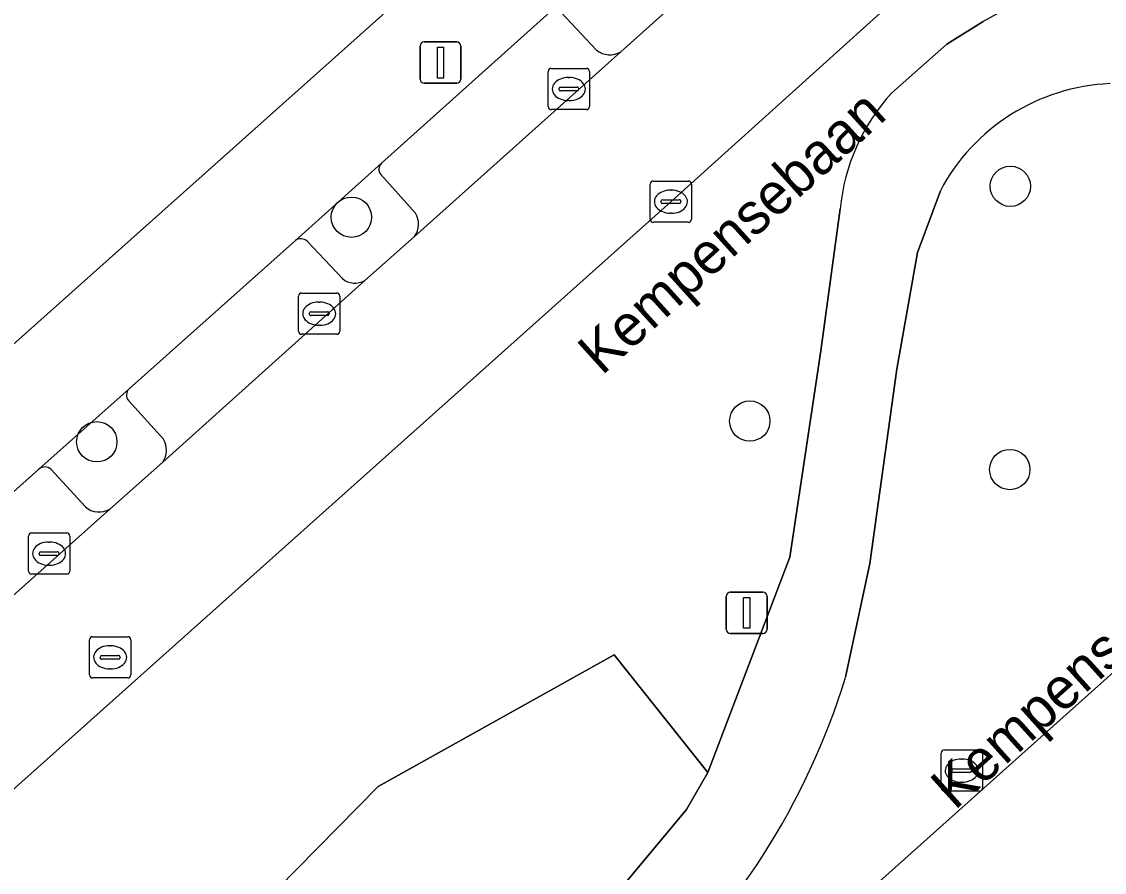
# Model space of a CAD drawing. Extents: x 162172 to 163187, y 382874 to 383685.
# Drawn here: x 162616.09 to 162642.35, y 383214.38 to 383235.01 of the extents above; entities that cross this region are included whole.
import ezdxf

# ---------------------------------------------------------------- set-up
doc = ezdxf.new("R2010")
doc.units = 0
for name, color, linetype in [('IMGEO_Berm_groen', 7, 'Continuous'), ('IMGEO_Boom', 7, 'Continuous'), ('IMGEO_Erf', 7, 'Continuous'), ('IMGEO_Groenvoorziening', 7, 'Continuous'), ('IMGEO_Kolk', 7, 'Continuous'), ('IMGEO_Lichtmast', 7, 'Continuous'), ('IMGEO_Openbare_ruimte_label', 7, 'Continuous'), ('IMGEO_Parkeervlak_open', 7, 'Continuous'), ('IMGEO_Rijbaan_lokaal_open', 7, 'Continuous'), ('IMGEO_Rioolput', 7, 'Continuous'), ('IMGEO_Voetpad_gesloten', 7, 'Continuous'), ('IMGEO_Voetpad_open', 7, 'Continuous')]:
    doc.layers.add(name, color=color, linetype=linetype)

msp = doc.modelspace()

# ---------------------------------------------------------------- linework, layer by layer
at = {"layer": 'IMGEO_Berm_groen'}
for points in [[(162632.217, 383215.912), (162632.733, 383216.809), (162630.462, 383219.659), (162624.74, 383216.468), (162618.378, 383210.002), (162621.186, 383206.981)], [(162629.161, 383212.235), (162632.217, 383215.912)]]:
    msp.add_lwpolyline(points, dxfattribs=at)
at = {"layer": 'IMGEO_Boom'}
for centre in [(162640.07, 383231.022), (162624.089, 383230.272), (162633.752, 383225.328), (162617.914, 383224.825), (162640.058, 383224.153)]:
    msp.add_circle(centre, 0.489, dxfattribs=at)
at = {"layer": 'IMGEO_Erf'}
msp.add_lwpolyline([(162586.39, 383200.872), (162588.21, 383202.497), (162641.443, 383250)], dxfattribs=at)
at = {"layer": 'IMGEO_Groenvoorziening'}
for points in [[(162718.775, 383301.078), (162715.908, 383302.61), (162713.445, 383303.655), (162712.478, 383302.8), (162711.785, 383302.188), (162708.036, 383298.826), (162691.32, 383283.864), (162676.816, 383270.908), (162663.821, 383259.29), (162646.358, 383243.687), (162640.771, 383238.704), (162631.839, 383230.648), (162614.417, 383215.084), (162598.429, 383200.785), (162594.538, 383197.307), (162593.832, 383196.676), (162592.898, 383195.841), (162594.073, 383194.754)], [(162621.087, 383200.028), (162634.825, 383212.308), (162648.558, 383224.594), (162664.524, 383238.887), (162682.786, 383255.183), (162694.039, 383265.267), (162692.78, 383266.853), (162685.727, 383274.676), (162683.85, 383272.761), (162682.952, 383271.387), (162681.533, 383267.742), (162680.901, 383265.269), (162677.894, 383259.501), (162670.493, 383252.848), (162672.884, 383250.606), (162664.454, 383243.618), (162662.446, 383245.946), (162649.984, 383234.92)], [(162637.19, 383233.282), (162638.529, 383234.47), (162639.411, 383235.014)], [(162638.374, 383230.912), (162637.817, 383229.42), (162637.32, 383226.588), (162636.659, 383221.876), (162636.071, 383219.114)], [(162615.248, 383205.554), (162618.269, 383206.125), (162621.186, 383206.981), (162618.378, 383210.002), (162624.74, 383216.468), (162630.462, 383219.659), (162632.733, 383216.809), (162634.719, 383222.024), (162635.475, 383227.035), (162635.943, 383230.477)]]:
    msp.add_lwpolyline(points, dxfattribs=at)
for centre, radius, start, end in [((162642.538, 383229.699), 6.167, 93.0202, 120.4683), ((162642.693, 383228.63), 4.885, 92.3988, 152.1536), ((162640.815, 383229.991), 4.897, 137.7646, 174.2991), ((162619.346, 383224.234), 17.491, 311.7488, 342.9775)]:
    msp.add_arc(centre, radius, start, end, dxfattribs=at)
at = {"layer": 'IMGEO_Kolk'}
for p, q in [((162628.862, 383232.954), (162628.862, 383233.806)), ((162628.937, 383233.88), (162629.789, 383233.88)), ((162629.35, 383233.66), (162629.375, 383233.66)), ((162629.863, 383233.806), (162629.863, 383232.954)), ((162629.164, 383233.423), (162629.562, 383233.423)), ((162629.121, 383233.374), (162629.121, 383233.386)), ((162629.559, 383233.337), (162629.161, 383233.337)), ((162629.605, 383233.386), (162629.605, 383233.374)), ((162629.789, 383232.88), (162628.937, 383232.88)), ((162629.373, 383233.1), (162629.348, 383233.1)), ((162631.338, 383230.222), (162631.338, 383231.074)), ((162631.413, 383231.148), (162632.265, 383231.148)), ((162632.339, 383231.074), (162632.339, 383230.222)), ((162631.826, 383230.928), (162631.851, 383230.928)), ((162631.597, 383230.642), (162631.597, 383230.654)), ((162632.035, 383230.605), (162631.637, 383230.605)), ((162631.64, 383230.691), (162632.038, 383230.691)), ((162632.081, 383230.654), (162632.081, 383230.642)), ((162631.849, 383230.368), (162631.824, 383230.368)), ((162632.265, 383230.148), (162631.413, 383230.148)), ((162622.883, 383228.433), (162623.735, 383228.433)), ((162622.808, 383227.507), (162622.808, 383228.359)), ((162623.296, 383228.213), (162623.321, 383228.213)), ((162623.809, 383228.359), (162623.809, 383227.507)), ((162623.067, 383227.927), (162623.067, 383227.939)), ((162623.505, 383227.89), (162623.107, 383227.89)), ((162623.11, 383227.976), (162623.508, 383227.976)), ((162623.551, 383227.939), (162623.551, 383227.927)), ((162623.319, 383227.653), (162623.294, 383227.653)), ((162623.735, 383227.433), (162622.883, 383227.433)), ((162616.256, 383221.688), (162616.256, 383222.54)), ((162616.331, 383222.614), (162617.183, 383222.614)), ((162616.744, 383222.394), (162616.769, 383222.394)), ((162617.257, 383222.54), (162617.257, 383221.688)), ((162616.515, 383222.108), (162616.515, 383222.12)), ((162616.558, 383222.157), (162616.956, 383222.157)), ((162616.999, 383222.12), (162616.999, 383222.108)), ((162616.953, 383222.071), (162616.555, 383222.071)), ((162617.183, 383221.614), (162616.331, 383221.614)), ((162616.767, 383221.834), (162616.742, 383221.834))]:
    msp.add_line(p, q, dxfattribs=at)
for points in [[(162628.862, 383232.954), (162628.862, 383233.806)], [(162628.937, 383233.88), (162629.789, 383233.88)], [(162629.863, 383233.806), (162629.863, 383232.954)], [(162629.789, 383232.88), (162628.937, 383232.88)], [(162631.338, 383230.222), (162631.338, 383231.074)], [(162631.413, 383231.148), (162632.265, 383231.148)], [(162632.339, 383231.074), (162632.339, 383230.222)], [(162632.265, 383230.148), (162631.413, 383230.148)], [(162622.883, 383228.433), (162623.735, 383228.433)], [(162622.808, 383227.507), (162622.808, 383228.359)], [(162623.809, 383228.359), (162623.809, 383227.507)], [(162623.735, 383227.433), (162622.883, 383227.433)], [(162616.256, 383221.688), (162616.256, 383222.54)], [(162616.331, 383222.614), (162617.183, 383222.614)], [(162617.257, 383222.54), (162617.257, 383221.688)], [(162617.183, 383221.614), (162616.331, 383221.614)]]:
    msp.add_lwpolyline(points, dxfattribs=at)
for centre, radius, start, end in [((162628.939, 383233.804), 0.0765, 91.552, 178.448), ((162628.939, 383233.804), 0.0765, 91.552, 178.448), ((162629.787, 383233.804), 0.0765, 1.552, 88.448), ((162629.787, 383233.804), 0.0765, 1.552, 88.448), ((162629.161, 383233.383), 0.0403, 85.8775, 175.7526), ((162629.566, 383233.385), 0.0386, 1.7309, 96.639), ((162629.158, 383233.373), 0.0366, 178.938, 274.7102), ((162629.562, 383233.38), 0.043, 264.8664, 352.4533), ((162628.939, 383232.956), 0.0765, 181.552, 268.448), ((162628.939, 383232.956), 0.0765, 181.552, 268.448), ((162629.787, 383232.956), 0.0765, 271.552, 358.448), ((162629.787, 383232.956), 0.0765, 271.552, 358.448), ((162631.415, 383231.072), 0.0765, 91.552, 178.448), ((162631.415, 383231.072), 0.0765, 91.552, 178.448), ((162632.263, 383231.072), 0.0765, 1.552, 88.448), ((162632.263, 383231.072), 0.0765, 1.552, 88.448), ((162631.637, 383230.651), 0.0403, 85.8775, 175.7526), ((162631.634, 383230.641), 0.0366, 178.938, 274.7102), ((162632.038, 383230.648), 0.043, 264.8664, 352.4533), ((162632.042, 383230.653), 0.0386, 1.7309, 96.639), ((162631.415, 383230.224), 0.0765, 181.552, 268.448), ((162631.415, 383230.224), 0.0765, 181.552, 268.448), ((162632.263, 383230.224), 0.0765, 271.552, 358.448), ((162632.263, 383230.224), 0.0765, 271.552, 358.448), ((162622.885, 383228.357), 0.0765, 91.552, 178.448), ((162622.885, 383228.357), 0.0765, 91.552, 178.448), ((162623.733, 383228.357), 0.0765, 1.552, 88.448), ((162623.733, 383228.357), 0.0765, 1.552, 88.448), ((162623.107, 383227.936), 0.0403, 85.8775, 175.7526), ((162623.104, 383227.926), 0.0366, 178.938, 274.7102), ((162623.508, 383227.933), 0.043, 264.8664, 352.4533), ((162623.512, 383227.938), 0.0386, 1.7309, 96.639), ((162622.885, 383227.509), 0.0765, 181.552, 268.448), ((162622.885, 383227.509), 0.0765, 181.552, 268.448), ((162623.733, 383227.509), 0.0765, 271.552, 358.448), ((162623.733, 383227.509), 0.0765, 271.552, 358.448), ((162616.333, 383222.538), 0.0765, 91.552, 178.448), ((162616.333, 383222.538), 0.0765, 91.552, 178.448), ((162617.181, 383222.538), 0.0765, 1.552, 88.448), ((162617.181, 383222.538), 0.0765, 1.552, 88.448), ((162616.555, 383222.117), 0.0403, 85.8775, 175.7526), ((162616.552, 383222.107), 0.0366, 178.938, 274.7102), ((162616.956, 383222.114), 0.043, 264.8664, 352.4533), ((162616.96, 383222.119), 0.0386, 1.7309, 96.639), ((162616.333, 383221.69), 0.0765, 181.552, 268.448), ((162616.333, 383221.69), 0.0765, 181.552, 268.448), ((162617.181, 383221.69), 0.0765, 271.552, 358.448), ((162617.181, 383221.69), 0.0765, 271.552, 358.448)]:
    msp.add_arc(centre, radius, start, end, dxfattribs=at)
for centre, major_axis, ratio, start_param, end_param in [((162629.349, 383233.38), (-0.387, 0.002), 0.722429, 4.712389, 7.853982), ((162629.374, 383233.38), (-0.39, 0.002), 0.717154, 1.570796, 4.712389), ((162631.825, 383230.648), (-0.387, 0.002), 0.722429, 4.712389, 7.853982), ((162631.85, 383230.648), (-0.39, 0.002), 0.717154, 1.570796, 4.712389), ((162623.295, 383227.933), (-0.387, 0.002), 0.722429, 4.712389, 7.853982), ((162623.32, 383227.933), (-0.39, 0.002), 0.717154, 1.570796, 4.712389), ((162616.743, 383222.114), (-0.387, 0.002), 0.722429, 4.712389, 7.853982), ((162616.768, 383222.114), (-0.39, 0.002), 0.717154, 1.570796, 4.712389)]:
    msp.add_ellipse(centre, major_axis=major_axis, ratio=ratio, start_param=start_param, end_param=end_param, dxfattribs=at)
at = {"layer": 'IMGEO_Lichtmast'}
for p, q in [((162625.853, 383234.521), (162626.643, 383234.521)), ((162626.643, 383234.521), (162625.853, 383234.521)), ((162625.753, 383233.621), (162625.753, 383234.421)), ((162625.753, 383234.421), (162625.753, 383233.621)), ((162626.743, 383234.421), (162626.743, 383233.621)), ((162626.743, 383233.621), (162626.743, 383234.421)), ((162626.643, 383233.521), (162625.853, 383233.521)), ((162625.853, 383233.521), (162626.643, 383233.521)), ((162633.179, 383220.278), (162633.179, 383221.078)), ((162633.179, 383221.078), (162633.179, 383220.278)), ((162633.279, 383221.178), (162634.069, 383221.178)), ((162634.069, 383221.178), (162633.279, 383221.178)), ((162634.169, 383221.078), (162634.169, 383220.278)), ((162634.169, 383220.278), (162634.169, 383221.078)), ((162634.069, 383220.178), (162633.279, 383220.178)), ((162633.279, 383220.178), (162634.069, 383220.178))]:
    msp.add_line(p, q, dxfattribs=at)
for points in [[(162626.173, 383234.396), (162626.323, 383234.396), (162626.323, 383233.646), (162626.173, 383233.646), (162626.173, 383234.396)], [(162633.599, 383221.053), (162633.749, 383221.053), (162633.749, 383220.303), (162633.599, 383220.303), (162633.599, 383221.053)]]:
    msp.add_lwpolyline(points, dxfattribs=at)
for centre, start, end in [((162625.853, 383234.421), 90, 180), ((162625.853, 383234.421), 90, 180), ((162626.643, 383234.421), 0, 90), ((162626.643, 383234.421), 360, 90), ((162625.853, 383233.621), 180, 270), ((162625.853, 383233.621), 180, 270), ((162626.643, 383233.621), 270, 0), ((162626.643, 383233.621), 270, 0), ((162633.279, 383221.078), 90, 180), ((162633.279, 383221.078), 90, 180), ((162634.069, 383221.078), 0, 90), ((162634.069, 383221.078), 360, 90), ((162633.279, 383220.278), 180, 270), ((162633.279, 383220.278), 180, 270), ((162634.069, 383220.278), 270, 0), ((162634.069, 383220.278), 270, 0)]:
    msp.add_arc(centre, 0.1, start, end, dxfattribs=at)
at = {"layer": 'IMGEO_Parkeervlak_open'}
for points in [[(162628.902, 383235.243), (162624.818, 383231.582)], [(162630.031, 383234.326), (162629.179, 383235.233)], [(162625.617, 383229.807), (162630.627, 383234.286)], [(162624.801, 383231.306), (162625.643, 383230.372)], [(162622.729, 383229.711), (162618.696, 383226.11)], [(162623.87, 383228.783), (162623.018, 383229.69)], [(162619.513, 383224.33), (162624.414, 383228.739)], [(162618.679, 383225.826), (162619.53, 383224.891)], [(162616.51, 383224.164), (162607.933, 383216.501)], [(162617.637, 383223.245), (162616.803, 383224.155)], [(162608.746, 383214.728), (162618.227, 383223.191)]]:
    msp.add_lwpolyline(points, dxfattribs=at)
for centre, radius, start, end in [((162630.357, 383234.726), 0.516, 230.8284, 301.4924), ((162624.96, 383231.435), 0.204, 133.8735, 219.0772), ((162625.212, 383230.109), 0.505, 323.3387, 31.3918), ((162622.858, 383229.49), 0.256, 51.3869, 120.301), ((162624.173, 383229.148), 0.475, 230.2922, 300.4595), ((162618.848, 383225.958), 0.215, 135.1549, 217.9939), ((162619.067, 383224.624), 0.534, 326.5851, 29.9435), ((162616.651, 383223.991), 0.224, 47.2914, 129.1898), ((162617.971, 383223.648), 0.524, 230.3215, 299.2196)]:
    msp.add_arc(centre, radius, start, end, dxfattribs=at)
at = {"layer": 'IMGEO_Rijbaan_lokaal_open'}
for points in [[(162724.646, 383292.66), (162710.175, 383279.702), (162709.576, 383279.162), (162702.963, 383273.247), (162702.05, 383272.428), (162696.436, 383267.414), (162694.039, 383265.267), (162682.786, 383255.183), (162664.524, 383238.887), (162648.558, 383224.594), (162634.825, 383212.308), (162621.087, 383200.028), (162606.584, 383187.068)], [(162614.417, 383215.084), (162631.839, 383230.648), (162640.771, 383238.704), (162646.358, 383243.687), (162663.821, 383259.29), (162676.816, 383270.908), (162691.32, 383283.864)], [(162685.364, 383283.252), (162680.804, 383279.176), (162675.548, 383274.478), (162670.548, 383270.009), (162669.957, 383269.482), (162665.197, 383265.232), (162662.513, 383262.814), (162657.501, 383258.354), (162655.209, 383256.285), (162643.213, 383245.586), (162638.32, 383241.206), (162633.717, 383237.061), (162630.627, 383234.286), (162625.617, 383229.807), (162624.414, 383228.739), (162619.513, 383224.33), (162618.227, 383223.191), (162608.746, 383214.728)]]:
    msp.add_lwpolyline(points, dxfattribs=at)
at = {"layer": 'IMGEO_Rioolput'}
for p, q in [((162617.736, 383219.173), (162617.736, 383220.025)), ((162617.811, 383220.099), (162618.663, 383220.099)), ((162618.737, 383220.025), (162618.737, 383219.173)), ((162618.224, 383219.879), (162618.249, 383219.879)), ((162617.995, 383219.593), (162617.995, 383219.605)), ((162618.433, 383219.556), (162618.035, 383219.556)), ((162618.038, 383219.642), (162618.436, 383219.642)), ((162618.479, 383219.605), (162618.479, 383219.593)), ((162618.247, 383219.319), (162618.222, 383219.319)), ((162618.663, 383219.099), (162617.811, 383219.099)), ((162638.391, 383216.426), (162638.391, 383217.278)), ((162638.466, 383217.352), (162639.318, 383217.352)), ((162638.879, 383217.132), (162638.904, 383217.132)), ((162639.392, 383217.278), (162639.392, 383216.426)), ((162638.65, 383216.846), (162638.65, 383216.858)), ((162638.693, 383216.895), (162639.091, 383216.895)), ((162639.134, 383216.858), (162639.134, 383216.846)), ((162639.088, 383216.809), (162638.69, 383216.809)), ((162639.318, 383216.352), (162638.466, 383216.352)), ((162638.902, 383216.572), (162638.877, 383216.572))]:
    msp.add_line(p, q, dxfattribs=at)
for points in [[(162617.736, 383219.173), (162617.736, 383220.025)], [(162617.811, 383220.099), (162618.663, 383220.099)], [(162618.737, 383220.025), (162618.737, 383219.173)], [(162618.663, 383219.099), (162617.811, 383219.099)], [(162638.391, 383216.426), (162638.391, 383217.278)], [(162638.466, 383217.352), (162639.318, 383217.352)], [(162639.392, 383217.278), (162639.392, 383216.426)], [(162639.318, 383216.352), (162638.466, 383216.352)]]:
    msp.add_lwpolyline(points, dxfattribs=at)
for centre, radius, start, end in [((162617.813, 383220.023), 0.0765, 91.552, 178.448), ((162617.813, 383220.023), 0.0765, 91.552, 178.448), ((162618.661, 383220.023), 0.0765, 1.552, 88.448), ((162618.661, 383220.023), 0.0765, 1.552, 88.448), ((162618.035, 383219.602), 0.0403, 85.8775, 175.7526), ((162618.032, 383219.592), 0.0366, 178.938, 274.7102), ((162618.436, 383219.599), 0.043, 264.8664, 352.4533), ((162618.44, 383219.604), 0.0386, 1.7309, 96.639), ((162617.813, 383219.175), 0.0765, 181.552, 268.448), ((162617.813, 383219.175), 0.0765, 181.552, 268.448), ((162618.661, 383219.175), 0.0765, 271.552, 358.448), ((162618.661, 383219.175), 0.0765, 271.552, 358.448), ((162638.468, 383217.276), 0.0765, 91.552, 178.448), ((162638.468, 383217.276), 0.0765, 91.552, 178.448), ((162639.316, 383217.276), 0.0765, 1.552, 88.448), ((162639.316, 383217.276), 0.0765, 1.552, 88.448), ((162638.69, 383216.855), 0.0403, 85.8775, 175.7526), ((162639.095, 383216.857), 0.0386, 1.7309, 96.639), ((162638.687, 383216.845), 0.0366, 178.938, 274.7102), ((162639.091, 383216.852), 0.043, 264.8664, 352.4533), ((162638.468, 383216.428), 0.0765, 181.552, 268.448), ((162638.468, 383216.428), 0.0765, 181.552, 268.448), ((162639.316, 383216.428), 0.0765, 271.552, 358.448), ((162639.316, 383216.428), 0.0765, 271.552, 358.448)]:
    msp.add_arc(centre, radius, start, end, dxfattribs=at)
for centre, major_axis, ratio, start_param, end_param in [((162618.223, 383219.599), (-0.387, 0.002), 0.722429, 4.712389, 7.853982), ((162618.248, 383219.599), (-0.39, 0.002), 0.717154, 1.570796, 4.712389), ((162638.878, 383216.852), (-0.387, 0.002), 0.722429, 4.712389, 7.853982), ((162638.903, 383216.852), (-0.39, 0.002), 0.717154, 1.570796, 4.712389)]:
    msp.add_ellipse(centre, major_axis=major_axis, ratio=ratio, start_param=start_param, end_param=end_param, dxfattribs=at)
at = {"layer": 'IMGEO_Voetpad_gesloten'}
for points in [[(162639.411, 383235.014), (162638.529, 383234.47), (162637.19, 383233.282)], [(162636.071, 383219.114), (162636.659, 383221.876), (162637.32, 383226.588), (162637.817, 383229.42), (162638.374, 383230.912)], [(162635.943, 383230.477), (162635.475, 383227.035), (162634.719, 383222.024), (162632.733, 383216.809), (162632.217, 383215.912), (162629.161, 383212.235)]]:
    msp.add_lwpolyline(points, dxfattribs=at)
for centre, radius, start, end in [((162642.538, 383229.699), 6.167, 93.0202, 120.4683), ((162642.693, 383228.63), 4.885, 92.3988, 152.1536), ((162640.815, 383229.991), 4.897, 137.7646, 174.2991), ((162619.346, 383224.234), 17.491, 311.7488, 342.9775)]:
    msp.add_arc(centre, radius, start, end, dxfattribs=at)
at = {"layer": 'IMGEO_Voetpad_open'}
for points in [[(162679.553, 383284.387), (162650.417, 383258.145), (162646.673, 383254.691), (162645.781, 383253.871), (162641.443, 383250), (162588.21, 383202.497)], [(162607.933, 383216.501), (162616.51, 383224.164), (162618.696, 383226.11), (162622.729, 383229.711), (162624.818, 383231.582), (162628.902, 383235.243), (162632.946, 383238.857), (162637.109, 383242.634), (162641.497, 383246.561), (162644.968, 383249.728), (162645.447, 383249.179), (162654.428, 383257.184), (162655.209, 383256.285), (162657.501, 383258.354)], [(162630.627, 383234.286), (162633.717, 383237.061)], [(162629.179, 383235.233), (162630.031, 383234.326)], [(162624.818, 383231.582), (162622.729, 383229.711)], [(162625.643, 383230.372), (162624.801, 383231.306)], [(162624.414, 383228.739), (162625.617, 383229.807)], [(162623.018, 383229.69), (162623.87, 383228.783)], [(162618.696, 383226.11), (162616.51, 383224.164)], [(162619.53, 383224.891), (162618.679, 383225.826)], [(162618.227, 383223.191), (162619.513, 383224.33)], [(162616.803, 383224.155), (162617.637, 383223.245)]]:
    msp.add_lwpolyline(points, dxfattribs=at)
for centre, radius, start, end in [((162630.357, 383234.726), 0.516, 230.8284, 301.4924), ((162624.96, 383231.435), 0.204, 133.8735, 219.0772), ((162625.212, 383230.109), 0.505, 323.3387, 31.3918), ((162622.858, 383229.49), 0.256, 51.3869, 120.301), ((162624.173, 383229.148), 0.475, 230.2922, 300.4595), ((162618.848, 383225.958), 0.215, 135.1549, 217.9939), ((162619.067, 383224.624), 0.534, 326.5851, 29.9435), ((162616.651, 383223.991), 0.224, 47.2914, 129.1898), ((162617.971, 383223.648), 0.524, 230.3215, 299.2196)]:
    msp.add_arc(centre, radius, start, end, dxfattribs=at)

# ---------------------------------------------------------------- texts
at = {"layer": 'IMGEO_Openbare_ruimte_label'}
for rotation, p in [(42.0809, (162630.163, 383226.415)), (41.9617, (162638.721, 383215.873))]:
    msp.add_text('Kempensebaan', height=1, rotation=rotation, dxfattribs=at).set_placement(p)

doc.saveas('drawing.dxf')
